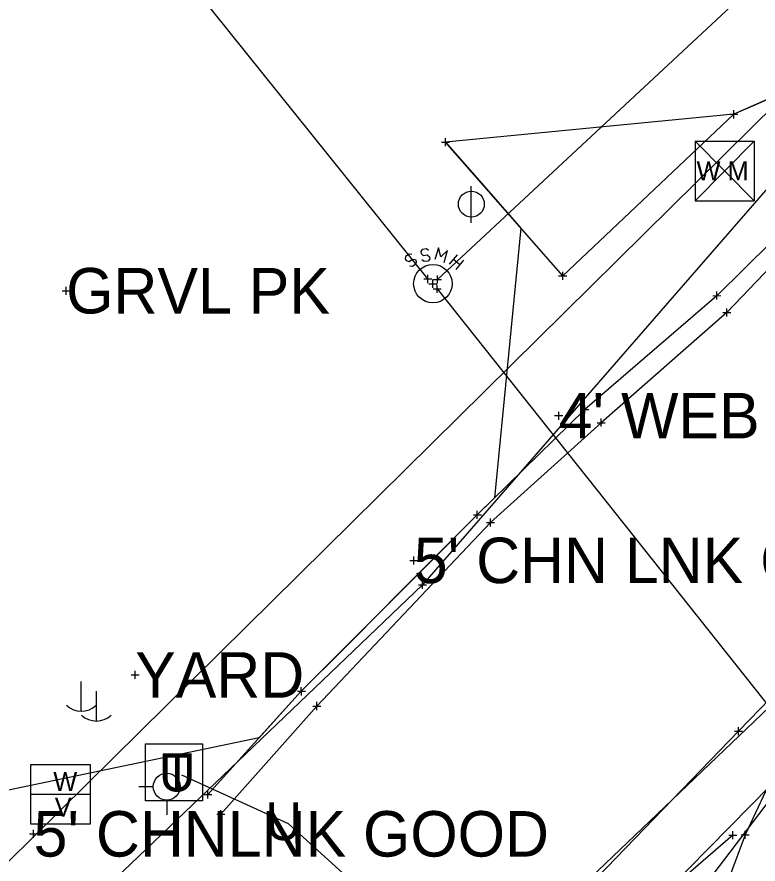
# Model space of a CAD drawing. Extents: x -1 to 1157254, y -1 to 2021979.
# Drawn here: x 1149227.6 to 1149344.8, y 2018779.3 to 2018913.3 of the extents above; entities that cross this region are included whole.
import ezdxf

# ---------------------------------------------------------------- set-up
doc = ezdxf.new("R2010")
doc.units = 0
for name, color, linetype in [('S_BUILDING_ANNOT', 7, 'Continuous'), ('S_CAL_CORNER_ANNOT', 7, 'Continuous'), ('S_CATCH_BASIN', 7, 'Continuous'), ('S_CATCH_BASIN_ANNOT', 7, 'Continuous'), ('S_CONTOUR_ANNOT', 7, 'Continuous'), ('S_CONTOUR_MAJOR', 7, 'Continuous'), ('S_CONTOUR_MINOR', 7, 'Continuous'), ('S_CTL_TABLE', 7, 'Continuous'), ('S_DRIVEWAY_ANNOT', 7, 'Continuous'), ('S_DROP_INLET', 7, 'Continuous'), ('S_EDGE_BITUMINOUS_ANNOT', 7, 'Continuous'), ('S_EDGE_PAVEMENT_ANNOT', 7, 'Continuous'), ('S_ELECTRIC_UTILITIES', 7, 'Continuous'), ('S_FENCE', 7, 'Continuous'), ('S_GAS_PUMP_ISLAND_ANNOT', 7, 'Continuous'), ('S_GATE', 7, 'Continuous')]:
    doc.layers.add(name, color=color, linetype=linetype)

msp = doc.modelspace()

# ---------------------------------------------------------------- linework, layer by layer
at = {"layer": 'S_BUILDING_ANNOT'}
for p, q in [((1149340.38, 2018897.86), (1149341.65, 2018897.86)), ((1149341.02, 2018897.22), (1149341.02, 2018898.5)), ((1149341.02, 2018897.86), (1149341.02, 2018897.86)), ((1149295.39, 2018892.82), (1149295.38, 2018894.09)), ((1149294.75, 2018893.45), (1149296.02, 2018893.45)), ((1149295.39, 2018893.45), (1149295.39, 2018893.45)), ((1149292.61, 2018871.17), (1149292.61, 2018872.45)), ((1149292.61, 2018871.17), (1149292.61, 2018872.45)), ((1149294.1, 2018871.08), (1149294.1, 2018872.35)), ((1149294.1, 2018871.08), (1149294.1, 2018872.35)), ((1149313.29, 2018872.32), (1149314.57, 2018872.32)), ((1149313.93, 2018871.68), (1149313.93, 2018872.96)), ((1149313.93, 2018872.32), (1149313.93, 2018872.32)), ((1149291.97, 2018871.81), (1149293.24, 2018871.81)), ((1149291.97, 2018871.81), (1149293.24, 2018871.81)), ((1149292.61, 2018871.81), (1149292.61, 2018871.81)), ((1149292.61, 2018871.81), (1149292.61, 2018871.81)), ((1149292.76, 2018871.07), (1149294.03, 2018871.07)), ((1149293.39, 2018870.43), (1149293.39, 2018871.71)), ((1149293.39, 2018871.07), (1149293.39, 2018871.07)), ((1149293.46, 2018871.71), (1149294.74, 2018871.72)), ((1149293.46, 2018871.71), (1149294.74, 2018871.72)), ((1149294.1, 2018871.71), (1149294.1, 2018871.71)), ((1149294.1, 2018871.71), (1149294.1, 2018871.71)), ((1149234.72, 2018869.95), (1149235.99, 2018869.95)), ((1149235.36, 2018869.32), (1149235.36, 2018870.59)), ((1149235.36, 2018869.95), (1149235.36, 2018869.95)), ((1149293.43, 2018870.24), (1149294.71, 2018870.24)), ((1149293.43, 2018870.24), (1149294.71, 2018870.24)), ((1149294.07, 2018869.61), (1149294.07, 2018870.88)), ((1149294.07, 2018869.61), (1149294.07, 2018870.88)), ((1149294.07, 2018870.24), (1149294.07, 2018870.24)), ((1149294.07, 2018870.24), (1149294.07, 2018870.24)), ((1149338.34, 2018868.54), (1149338.34, 2018869.81)), ((1149337.7, 2018869.17), (1149338.98, 2018869.18)), ((1149338.34, 2018869.17), (1149338.34, 2018869.17)), ((1149339.91, 2018865.86), (1149339.91, 2018867.13)), ((1149339.27, 2018866.49), (1149340.55, 2018866.49)), ((1149339.91, 2018866.49), (1149339.91, 2018866.49)), ((1149316.81, 2018851.17), (1149318.08, 2018851.17)), ((1149317.45, 2018850.53), (1149317.45, 2018851.8)), ((1149317.45, 2018851.17), (1149317.45, 2018851.17)), ((1149312.66, 2018850.19), (1149313.94, 2018850.19)), ((1149313.3, 2018849.55), (1149313.3, 2018850.82)), ((1149313.3, 2018850.19), (1149313.3, 2018850.19)), ((1149320.01, 2018848.45), (1149320.01, 2018849.72)), ((1149319.37, 2018849.08), (1149320.64, 2018849.08)), ((1149320.01, 2018849.08), (1149320.01, 2018849.08)), ((1149300.42, 2018833.87), (1149300.42, 2018835.14)), ((1149299.79, 2018834.5), (1149301.06, 2018834.51)), ((1149300.42, 2018834.51), (1149300.42, 2018834.51)), ((1149302.52, 2018832.67), (1149302.51, 2018833.94)), ((1149301.88, 2018833.3), (1149303.15, 2018833.3)), ((1149302.51, 2018833.3), (1149302.51, 2018833.3)), ((1149289.74, 2018827.29), (1149291.01, 2018827.29)), ((1149290.38, 2018826.65), (1149290.37, 2018827.93)), ((1149290.37, 2018827.29), (1149290.37, 2018827.29)), ((1149291.74, 2018822.78), (1149291.74, 2018824.05)), ((1149291.1, 2018823.41), (1149292.38, 2018823.41)), ((1149291.74, 2018823.41), (1149291.74, 2018823.41)), ((1149246.28, 2018808.53), (1149246.27, 2018809.8)), ((1149245.64, 2018809.16), (1149246.91, 2018809.17)), ((1149246.28, 2018809.17), (1149246.28, 2018809.17)), ((1149272.58, 2018805.94), (1149272.57, 2018807.21)), ((1149271.94, 2018806.58), (1149273.21, 2018806.58)), ((1149272.57, 2018806.58), (1149272.57, 2018806.58)), ((1149274.41, 2018804.25), (1149275.68, 2018804.25)), ((1149275.04, 2018803.61), (1149275.04, 2018804.89)), ((1149275.04, 2018804.25), (1149275.04, 2018804.25)), ((1149257.77, 2018789.61), (1149257.77, 2018790.88)), ((1149257.13, 2018790.24), (1149258.4, 2018790.24)), ((1149257.77, 2018790.24), (1149257.77, 2018790.24)), ((1149259.22, 2018787.13), (1149260.49, 2018787.13)), ((1149259.85, 2018786.5), (1149259.85, 2018787.77)), ((1149259.85, 2018787.13), (1149259.85, 2018787.13)), ((1149229.56, 2018784.03), (1149230.83, 2018784.03)), ((1149230.2, 2018783.39), (1149230.19, 2018784.67)), ((1149230.2, 2018784.03), (1149230.2, 2018784.03)), ((1149342.17, 2018783.87), (1149343.44, 2018783.87)), ((1149342.8, 2018783.23), (1149342.8, 2018784.5)), ((1149342.8, 2018783.87), (1149342.8, 2018783.87))]:
    msp.add_line(p, q, dxfattribs=at)
at = {"layer": 'S_CAL_CORNER_ANNOT'}
msp.add_lwpolyline([(1150682.05, 2019865.85), (1150601.54, 2019813.47), (1150510.58, 2019743.97), (1150405.28, 2019665.92), (1150310.69, 2019593.56), (1150188.92, 2019499.64), (1150039.45, 2019388.15), (1149962.15, 2019331.17), (1149944.63, 2019319.08), (1149774.15, 2019191.52), (1149712.73, 2019145.6), (1149665.81, 2019108.74), (1149605.46, 2019057.66), (1149527.46, 2018983.58), (1149450.12, 2018902.93), (1149278.32, 2018738.82), (1149257.2, 2018716.38), (1149237.23, 2018691.25), (1149165.09, 2018617.77), (1149125.26, 2018579.57), (1149069.5, 2018523.84), (1149012.03, 2018473.77), (1148938.88, 2018408.55)], dxfattribs=at)
at = {"layer": 'S_CATCH_BASIN'}
for p, q in [((1149299.47, 2018880.72), (1149299.47, 2018886.51)), ((1149237.68, 2018808.15), (1149237.68, 2018803.43)), ((1149240.09, 2018806.59), (1149240.09, 2018801.86)), ((1149251.28, 2018793.6), (1149251.28, 2018795.85)), ((1149249.19, 2018791.47), (1149246.86, 2018791.47)), ((1149251.36, 2018787.05), (1149251.36, 2018789.38))]:
    msp.add_line(p, q, dxfattribs=at)
for centre, radius in [((1149299.47, 2018883.65), 2.05), ((1149251.28, 2018791.49), 2.13)]:
    msp.add_circle(centre, radius, dxfattribs=at)
for centre in [(1149237.74, 2018806.85), (1149240.15, 2018805.29)]:
    msp.add_arc(centre, 3.41, 226.3972, 313.6028, dxfattribs=at)
at = {"layer": 'S_CATCH_BASIN_ANNOT'}
msp.add_lwpolyline([(1149247.91, 2018789.25), (1149247.91, 2018798.25), (1149256.91, 2018798.25), (1149256.91, 2018789.25)], close=True, dxfattribs=at)
at = {"layer": 'S_CONTOUR_ANNOT'}
for p, q in [((1149334.91, 2018893.64), (1149344.25, 2018893.64)), ((1149334.91, 2018893.64), (1149334.91, 2018884.15)), ((1149334.91, 2018893.64), (1149344.25, 2018884.15)), ((1149344.25, 2018893.64), (1149334.91, 2018884.15)), ((1149344.25, 2018893.64), (1149344.25, 2018884.15)), ((1149334.91, 2018884.15), (1149344.25, 2018884.15)), ((1149229.77, 2018794.98), (1149239.18, 2018794.98)), ((1149229.77, 2018785.57), (1149229.77, 2018794.98)), ((1149239.18, 2018794.98), (1149239.18, 2018785.57)), ((1149229.77, 2018790.3), (1149239.18, 2018790.3)), ((1149239.18, 2018785.57), (1149229.77, 2018785.57))]:
    msp.add_line(p, q, dxfattribs=at)
for points in [[(1149931.59, 2019393.98), (1149688.42, 2019230.92), (1149605.65, 2019167.39), (1149471.25, 2019025.78), (1149394.11, 2018934.21), (1149347.84, 2018899.68), (1149226.01, 2018779.47), (1149177.83, 2018729.86), (1148942.89, 2018495.75), (1148824.88, 2018414.4), (1148656.17, 2018321.62), (1148428.99, 2018204.95), (1148398.58, 2018185.48), (1148319.88, 2018123.12), (1148171.01, 2018007.64), (1148133.82, 2017978.13)], [(1149934.92, 2019374.11), (1149784.56, 2019258.12), (1149678.43, 2019178.13), (1149472.4, 2019004.16), (1149427, 2018951.04), (1149358.36, 2018900), (1149291.74, 2018823.41), (1149233.45, 2018767.69), (1149177.23, 2018710.91), (1149078.39, 2018616.37), (1148964.19, 2018499.8), (1148972, 2018491.15), (1148988.16, 2018467.17), (1149002.28, 2018452.45)]]:
    msp.add_lwpolyline(points, dxfattribs=at)
at = {"layer": 'S_CONTOUR_MINOR'}
for p, q in [((1149289.07, 2018875.37), (1149288.99, 2018874.99)), ((1149288.99, 2018874.99), (1149289.18, 2018874.71)), ((1149289.61, 2018875.76), (1149289.07, 2018875.37)), ((1149290.04, 2018875.68), (1149289.61, 2018875.76)), ((1149296.04, 2018874.13), (1149297.28, 2018875.61)), ((1149289.18, 2018874.71), (1149289.61, 2018874.6)), ((1149289.61, 2018874.6), (1149290.15, 2018874.95)), ((1149290.15, 2018873.78), (1149289.76, 2018873.86)), ((1149290.15, 2018874.95), (1149290.62, 2018874.87)), ((1149290.69, 2018874.17), (1149290.15, 2018873.78)), ((1149290.62, 2018874.87), (1149290.77, 2018874.6)), ((1149290.77, 2018874.6), (1149290.69, 2018874.17)), ((1149296.7, 2018874.91), (1149297.67, 2018874.09)), ((1149298.25, 2018874.79), (1149297.01, 2018873.32))]:
    msp.add_line(p, q, dxfattribs=at)
for points in [[(1149450.85, 2019017.6), (1149294.1, 2018871.71)], [(1149292.61, 2018871.81), (1149177.53, 2019015.03)], [(1149292.71, 2018876.3), (1149292.36, 2018876.57), (1149291.7, 2018876.5), (1149291.47, 2018876.15), (1149291.51, 2018875.84), (1149291.86, 2018875.53), (1149292.48, 2018875.64), (1149292.86, 2018875.33), (1149292.9, 2018875.02), (1149292.63, 2018874.64), (1149292.01, 2018874.56), (1149291.66, 2018874.83)], [(1149295.15, 2018874.44), (1149295.69, 2018876.3), (1149294.64, 2018875.3), (1149294.26, 2018876.73), (1149293.72, 2018874.87)], [(1149294.07, 2018870.24), (1149370.87, 2018773.57)]]:
    msp.add_lwpolyline(points, dxfattribs=at)
msp.add_circle((1149293.39, 2018871.07), 3.05, dxfattribs=at)
at = {"layer": 'S_CTL_TABLE'}
for p, q in [((1149341.1, 2018800.3), (1149342.38, 2018800.3)), ((1149341.74, 2018799.66), (1149341.74, 2018800.93)), ((1149341.74, 2018800.3), (1149341.74, 2018800.3)), ((1149340.22, 2018783.83), (1149341.49, 2018783.84)), ((1149340.85, 2018783.2), (1149340.85, 2018784.47)), ((1149340.85, 2018783.83), (1149340.85, 2018783.83))]:
    msp.add_line(p, q, dxfattribs=at)
at = {"layer": 'S_DRIVEWAY_ANNOT'}
for points in [[(1149361.26, 2018891.99), (1149360.02, 2018890.55), (1149338.34, 2018869.17), (1149317.45, 2018851.17), (1149300.42, 2018834.51), (1149272.57, 2018806.58), (1149257.77, 2018790.24)], [(1149362.19, 2018891.62), (1149361.16, 2018888.73), (1149339.91, 2018866.49), (1149320.01, 2018849.08), (1149302.51, 2018833.3), (1149275.04, 2018804.25), (1149259.85, 2018787.13)]]:
    msp.add_lwpolyline(points, dxfattribs=at)
at = {"layer": 'S_DROP_INLET'}
for points in [[(1149478.88, 2018922.64), (1149385.84, 2018831.36), (1149330.57, 2018775.16), (1149250.6, 2018696.8), (1149231.5, 2018678.75), (1149169.67, 2018614.3), (1149128.45, 2018577.04), (1149075.89, 2018529.44), (1149016.28, 2018476.33), (1148941.34, 2018408.7), (1148861.11, 2018354.7), (1148778.49, 2018311.96), (1148755.86, 2018297.95), (1148577.39, 2018201.52), (1148460.64, 2018136.54), (1148334.57, 2018041.74), (1148195.53, 2017935.77), (1148138.82, 2017892.99)], [(1149306.49, 2018752.95), (1149270.52, 2018785.59), (1149253.66, 2018793.29)]]:
    msp.add_lwpolyline(points, dxfattribs=at)
at = {"layer": 'S_EDGE_BITUMINOUS_ANNOT'}
for points in [[(1149269.01, 2018723.88), (1149283.51, 2018739.41), (1149299.01, 2018755.17), (1149316.45, 2018774.08), (1149341.74, 2018800.3), (1149358.53, 2018817.59)], [(1149340.85, 2018783.83), (1149327.92, 2018772.62), (1149308.15, 2018752.54), (1149289.13, 2018737.59), (1149276.97, 2018723.75)]]:
    msp.add_lwpolyline(points, dxfattribs=at)
at = {"layer": 'S_EDGE_PAVEMENT_ANNOT'}
msp.add_lwpolyline([(1149353.45, 2018903.35), (1149341.02, 2018897.86), (1149313.93, 2018872.32), (1149295.39, 2018893.45)], dxfattribs=at)
at = {"layer": 'S_ELECTRIC_UTILITIES'}
msp.add_lwpolyline([(1149383.23, 2018860.35), (1149394.1, 2018850.65), (1149378.52, 2018831.6), (1149363.39, 2018812.73), (1149348.23, 2018793.89), (1149346.08, 2018790.85), (1149342.8, 2018783.87), (1149340.3, 2018777.22), (1149339.43, 2018770.23), (1149310.93, 2018742.98), (1149286.46, 2018720.03), (1149285.28, 2018720.99), (1149283.58, 2018719.15), (1149278.29, 2018721.97), (1149273.4, 2018723.41), (1149269.64, 2018723.94), (1149265.84, 2018722.86), (1149262.47, 2018721.69), (1149259.23, 2018718.61), (1149250.44, 2018728.97)], dxfattribs=at)
at = {"layer": 'S_FENCE'}
msp.add_lwpolyline([(1149562.21, 2019005.4), (1149486.21, 2018927.15), (1149466.96, 2018916.4), (1149448.15, 2018887.45), (1149385.38, 2018826.9), (1149357.5, 2018803.66), (1149334.17, 2018772.97), (1149278.68, 2018714.02), (1149266.21, 2018707.99), (1149250.6, 2018696.75), (1149241.46, 2018677.2), (1149179.13, 2018611.74), (1149130.37, 2018567.15), (1149080.16, 2018520.92), (1149020.19, 2018471.53), (1148946.08, 2018397.31), (1148842.28, 2018340.54), (1148783.26, 2018310.71), (1148755.06, 2018299.13), (1148580.09, 2018196.31), (1148464.77, 2018128.06), (1148357.29, 2018049.22), (1148182.05, 2017918.06), (1148146.03, 2017882.74)], dxfattribs=at)
at = {"layer": 'S_GAS_PUMP_ISLAND_ANNOT'}
msp.add_lwpolyline([(1149380.22, 2018944.38), (1149353.45, 2018903.35), (1149344.31, 2018899.31), (1149341.02, 2018897.86), (1149295.39, 2018893.45), (1149300.74, 2018887.35), (1149307.33, 2018879.84), (1149303.16, 2018837.19), (1149300.42, 2018834.51), (1149293.36, 2018827.43), (1149286.3, 2018820.35), (1149279.24, 2018813.27), (1149272.57, 2018806.58), (1149265.89, 2018799.2), (1149220.09, 2018789.69)], dxfattribs=at)

# ---------------------------------------------------------------- texts
at = {"layer": 'S_CATCH_BASIN_ANNOT'}
msp.add_text('T', height=6, dxfattribs=at).set_placement((1149250.48, 2018790.75))
at = {"layer": 'S_CONTOUR_ANNOT'}
for s, height, p in [('W M', 2.999, (1149335.12, 2018887.41)), ('W', 3, (1149233.32, 2018790.83)), ('V', 3, (1149233.55, 2018786.77))]:
    msp.add_text(s, height=height, dxfattribs=at).set_placement(p)
at = {"layer": 'S_CONTOUR_MAJOR'}
for p in [(1149250.03, 2018790.74), (1149266.89, 2018783.04)]:
    msp.add_text('U', height=6, dxfattribs=at).set_placement(p)
at = {"layer": 'S_GATE'}
for s, p in [('GRVL PK', (1149235.36, 2018866.35)), ("4' WEB FAIR", (1149313.3, 2018846.59)), ("5' CHN LNK GOOD", (1149290.37, 2018823.69)), ('YARD', (1149246.28, 2018805.57)), ("5' CHNLNK GOOD", (1149230.2, 2018780.43))]:
    msp.add_text(s, height=7.2, dxfattribs=at).set_placement(p)

doc.saveas('drawing.dxf')
